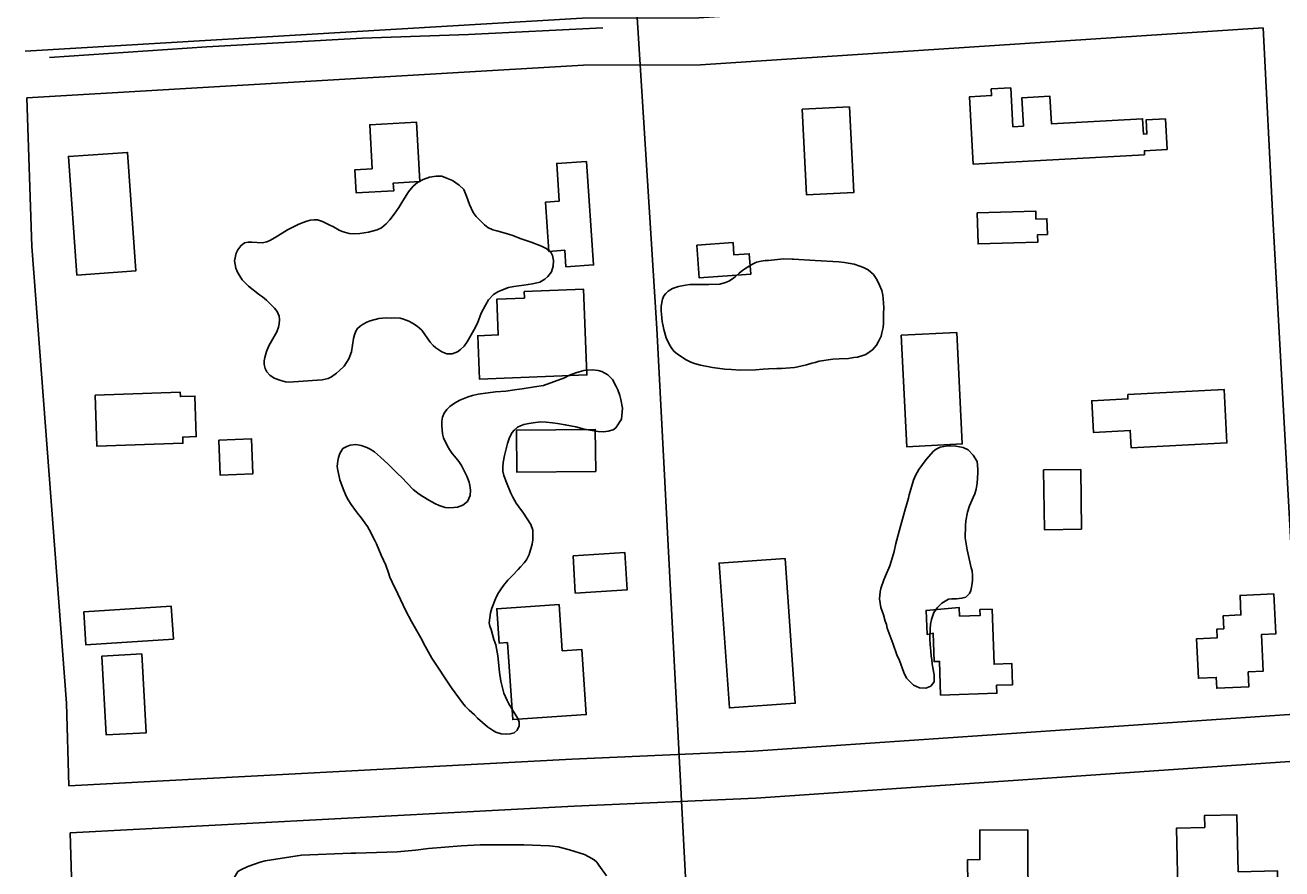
# Model space of a CAD drawing. Extents: x 3313447 to 3351316, y 703786 to 729172.
# Drawn here: x 3320544 to 3321348, y 713096 to 713636 of the extents above; entities that cross this region are included whole.
import ezdxf

# ---------------------------------------------------------------- set-up
doc = ezdxf.new("R2010")
doc.units = 0
for name, color, linetype in [('V-BLDG-OTLN', 7, 'Continuous'), ('V-ROAD-CNTR', 7, 'Continuous'), ('V-SITE-VEGE', 7, 'Continuous'), ('V-TOPO-SHOR', 7, 'Continuous')]:
    doc.layers.add(name, color=color, linetype=linetype)

msp = doc.modelspace()

# ---------------------------------------------------------------- linework, layer by layer
at = {"layer": 'V-BLDG-OTLN'}
for points in [[(3321259.77, 713552.61), (3321150.22, 713546.62), (3321147.86, 713589.77), (3321161.93, 713590.53), (3321161.7, 713594.74), (3321174.23, 713595.43), (3321175.59, 713570.61), (3321182.35, 713570.98), (3321181.36, 713589.12), (3321199.29, 713590.09), (3321200.26, 713572.48), (3321258.46, 713575.66), (3321259, 713565.88), (3321261.24, 713566), (3321260.75, 713574.93), (3321273.08, 713575.6), (3321274.15, 713556.05), (3321259.63, 713555.25)], [(3321071.11, 713583.29), (3321073.87, 713528.51), (3321043.69, 713526.99), (3321040.92, 713581.77)], [(3320766.03, 713543.69), (3320764.43, 713571.84), (3320794.29, 713573.53), (3320796.45, 713535.52), (3320779.43, 713534.56), (3320779.71, 713529.58), (3320755.81, 713528.22), (3320754.97, 713543.06)], [(3320577.12, 713475.71), (3320571.81, 713551.56), (3320609.55, 713554.2), (3320614.86, 713478.35)], [(3320903.02, 713548.44), (3320907.52, 713482.23), (3320889.85, 713481.04), (3320889.13, 713491.56), (3320879, 713490.87), (3320876.86, 713522.43), (3320885.59, 713523.02), (3320883.95, 713547.14)], [(3321152.8, 713515.55), (3321190.15, 713516.62), (3321190.3, 713511.48), (3321197.35, 713511.69), (3321197.63, 713501.7), (3321191.35, 713501.52), (3321191.49, 713496.69), (3321153.37, 713495.59)], [(3320973.54, 713494.85), (3320996.71, 713496.49), (3320997.26, 713488.64), (3321007.04, 713489.33), (3321007.97, 713476.18), (3320975.03, 713473.86)], [(3320863.13, 713465.24), (3320901.02, 713466.77), (3320903.23, 713411.87), (3320834.61, 713409.1), (3320833.49, 713436.95), (3320846.58, 713437.48), (3320845.66, 713460.25), (3320863.3, 713460.96)], [(3321139.66, 713438.93), (3321143.21, 713367.72), (3321107.76, 713365.96), (3321104.21, 713437.17)], [(3320588.77, 713398.91), (3320643.26, 713400.75), (3320643.35, 713397.99), (3320652.62, 713398.31), (3320653.5, 713372.37), (3320644.88, 713372.08), (3320645.01, 713368.18), (3320589.87, 713366.32)], [(3321249, 713399.38), (3321310.62, 713402.55), (3321312.38, 713368.35), (3321251.22, 713365.21), (3321250.65, 713376.31), (3321227.05, 713375.1), (3321226.02, 713395.33), (3321249.14, 713396.52)], [(3320908.86, 713350.1), (3320858.47, 713349.59), (3320858.2, 713376.52), (3320908.59, 713377.03)], [(3320667.98, 713370.14), (3320688.87, 713370.89), (3320689.67, 713348.55), (3320668.78, 713347.8)], [(3321219.41, 713313.12), (3321195.68, 713312.85), (3321195.24, 713351.06), (3321218.97, 713351.33)], [(3320894.37, 713296.2), (3320927.52, 713298.21), (3320928.97, 713274.3), (3320895.82, 713272.3)], [(3321029.9, 713294.53), (3321036.47, 713201.85), (3320994.36, 713198.86), (3320987.78, 713291.54)], [(3321342.45, 713271.8), (3321343.62, 713246.24), (3321334.42, 713245.81), (3321335.5, 713222.3), (3321326.08, 713221.87), (3321326.52, 713212.4), (3321305.91, 713211.45), (3321305.59, 713218.37), (3321294.19, 713217.85), (3321293.04, 713243.12), (3321306.21, 713243.73), (3321305.96, 713249.28), (3321310.42, 713249.48), (3321310.04, 713257.81), (3321321.4, 713258.33), (3321320.83, 713270.81)], [(3320638.85, 713242.82), (3320582.98, 713239.17), (3320581.6, 713260.26), (3320637.47, 713263.91)], [(3320885.48, 713265.09), (3320887.53, 713235.41), (3320899.99, 713236.27), (3320902.87, 713194.66), (3320855.88, 713191.41), (3320852.47, 713240.7), (3320847.09, 713240.33), (3320845.57, 713262.33)], [(3321162.43, 713262.01), (3321163.52, 713226.86), (3321174.93, 713227.22), (3321175.35, 713213.74), (3321165.16, 713213.42), (3321165.32, 713208.25), (3321129.35, 713207.13), (3321128.69, 713228.6), (3321125.24, 713228.5), (3321124.68, 713246.66), (3321120.76, 713245.91), (3321120.13, 713261.25), (3321141.27, 713263.1), (3321141.54, 713257.6), (3321154.66, 713258), (3321154.54, 713261.76)], [(3320618.8, 713233.44), (3320621.58, 713183.04), (3320595.92, 713181.62), (3320593.14, 713232.03)], [(3321319.56, 713094.04), (3321344.79, 713094.61), (3321345.37, 713069.18), (3321329.11, 713068.81), (3321328.97, 713074.9), (3321281.31, 713073.81), (3321280.21, 713122.06), (3321298.28, 713122.47), (3321298.1, 713130.13), (3321318.73, 713130.6)], [(3321185.1, 713120.9), (3321185.37, 713061.54), (3321168.59, 713061.46), (3321168.56, 713070.13), (3321156.5, 713070.08), (3321156.43, 713085.86), (3321146.69, 713085.82), (3321146.61, 713101.81), (3321154.51, 713101.84), (3321154.42, 713120.76)]]:
    msp.add_lwpolyline(points, close=True, dxfattribs=at)
at = {"layer": 'V-ROAD-CNTR'}
for points in [[(3320906.78, 714092.92), (3320948.02, 713441.45), (3320968.72, 713045.75), (3320991.58, 712682.24), (3321008.66, 712395.25), (3321033.81, 712017.94), (3321057.85, 711584.65), (3321076.55, 711314.74), (3321092.29, 710987.25), (3321119.28, 710624.69), (3321136.1, 710279.71), (3321163.05, 709828.58), (3321191.31, 709291.85), (3321198.09, 709174.13)], [(3321333.99, 713663.74), (3320974.87, 713640.16), (3320900.16, 713640.02), (3320544.1, 713619)], [(3321335.53, 713633.78), (3320975.88, 713610.16), (3320901.07, 713610.03), (3320545.14, 713589.01)], [(3321335.53, 713633.78), (3321341.76, 713512.26), (3321353.36, 713304.18), (3321358.53, 713195.02), (3321009.63, 713171.13), (3320893.63, 713166.08), (3320572.12, 713149.03)], [(3320545.14, 713589.01), (3320548.45, 713494.03), (3320570.59, 713201.89), (3320572.12, 713149.03)], [(3321378.05, 713400.24), (3321383.32, 713305.72), (3321389.88, 713167.09), (3321011.31, 713141.17), (3320895.07, 713136.11), (3320572.99, 713119.03)], [(3320572.99, 713119.03), (3320575.05, 713047.71), (3320595.14, 712673.22), (3320608.3, 712422.47), (3320623.73, 712175.51)]]:
    msp.add_lwpolyline(points, dxfattribs=at)
at = {"layer": 'V-SITE-VEGE'}
for points in [[(3320746.83, 713503.56), (3320751.35, 713502.39), (3320753.86, 713502.12), (3320758.01, 713502.21), (3320763.55, 713503.05), (3320769.22, 713504.64), (3320771.88, 713506), (3320774.91, 713508.37), (3320777.2, 713510.99), (3320780.12, 713514.62), (3320782.92, 713518.87), (3320785.47, 713523.25), (3320789.16, 713528.88), (3320792.2, 713532.51), (3320794.87, 713534.87), (3320798.53, 713536.73), (3320802.56, 713538.33), (3320806.97, 713539.06), (3320810.49, 713538.9), (3320813.12, 713538), (3320817.39, 713536.21), (3320821.51, 713533.28), (3320824.63, 713530.36), (3320826.36, 713526.2), (3320828.21, 713520.9), (3320830.56, 713515.73), (3320832.55, 713513.07), (3320837.79, 713507.75), (3320839.91, 713506.22), (3320843.17, 713504.69), (3320845.68, 713503.92), (3320849.57, 713503.01), (3320853.08, 713501.97), (3320855.97, 713500.94), (3320860.48, 713499.15), (3320867.63, 713496.7), (3320874.28, 713494.13), (3320877.28, 713492.73), (3320880.16, 713490.44), (3320881.27, 713488.17), (3320881.88, 713485.02), (3320881.6, 713481.38), (3320880.56, 713477.74), (3320878.28, 713474.73)], [(3320878.28, 713474.73), (3320876.38, 713472.99), (3320873.22, 713471.25), (3320868.43, 713470.16), (3320862.89, 713469.2), (3320856.59, 713468.37), (3320853.19, 713467.76), (3320848.15, 713465.92), (3320846.25, 713464.93), (3320843.6, 713463.31), (3320840.43, 713459.82), (3320838.39, 713456.56), (3320835.71, 713451.3), (3320833.4, 713445.03), (3320830.97, 713440.4), (3320826.64, 713433.01), (3320824.73, 713430.26), (3320822.45, 713428.01), (3320820.55, 713426.64), (3320817.14, 713425.29), (3320813.75, 713425.44), (3320810.49, 713426.6), (3320806.61, 713429.14), (3320804.99, 713430.66), (3320802.99, 713432.82), (3320797.65, 713440.41), (3320794.77, 713442.94), (3320791.77, 713444.98), (3320789.39, 713446.26), (3320786, 713447.54), (3320783.87, 713448.06), (3320780.35, 713448.34), (3320778.09, 713448.23), (3320774.82, 713448.26), (3320770.29, 713447.92), (3320764.62, 713446.45), (3320762.47, 713445.59), (3320760.2, 713444.34), (3320758.3, 713443.1), (3320756.66, 713441.61), (3320755.51, 713439.73), (3320754.61, 713437.47), (3320754.09, 713435.09), (3320752.77, 713426.55), (3320750.97, 713422.03), (3320748.04, 713417.53), (3320745.13, 713414.66), (3320743.1, 713412.91), (3320739.94, 713410.68), (3320737.79, 713409.56), (3320734.02, 713408.71), (3320712.75, 713407.12), (3320710.61, 713407.51), (3320707.6, 713408.29), (3320703.33, 713409.7), (3320700.46, 713411.74), (3320698.59, 713413.77), (3320697.48, 713416.04), (3320696.99, 713418.43), (3320696.88, 713420.82), (3320697.28, 713422.96), (3320698.32, 713426.85), (3320699.85, 713430.48), (3320704.95, 713439.37), (3320706.11, 713442.38), (3320706.5, 713444.52), (3320706.77, 713447.28), (3320706.54, 713449.42), (3320705.18, 713452.32), (3320703.44, 713454.47), (3320698.45, 713459.67), (3320695.82, 713461.83), (3320693.95, 713463.1), (3320686.95, 713468.56), (3320682.95, 713472.74), (3320681.09, 713475.53), (3320679.97, 713477.55), (3320678.74, 713480.2), (3320677.89, 713484.73), (3320678.94, 713489.63), (3320680.09, 713491.88), (3320681.99, 713494.51), (3320684.4, 713496.25), (3320686.79, 713496.73), (3320688.93, 713496.84), (3320695.59, 713496.41), (3320698.61, 713497.02), (3320700.5, 713497.89), (3320704.04, 713499.74), (3320711.75, 713504.59), (3320719.07, 713508.18), (3320723.62, 713509.9), (3320726.26, 713510.76), (3320728.78, 713511.12), (3320730.92, 713510.98), (3320734.18, 713509.94), (3320736.69, 713508.79), (3320738.44, 713507.77), (3320741.2, 713506.5), (3320744.83, 713504.45), (3320746.83, 713503.56)], [(3320828.83, 713338.08), (3320828.47, 713341.1), (3320827.98, 713343.25), (3320826.5, 713347.03), (3320823.04, 713353.97), (3320821.3, 713356.5), (3320818.68, 713359.92), (3320817.19, 713361.69), (3320815.44, 713364.09), (3320814.08, 713366.24), (3320811.48, 713371.55), (3320810.87, 713374.2), (3320810.54, 713379.6), (3320810.56, 713382.37), (3320810.96, 713384.88), (3320811.98, 713387.39), (3320813.76, 713389.76), (3320815.66, 713391.64), (3320818.57, 713393.88), (3320821.98, 713395.74), (3320827.41, 713397.83), (3320830.18, 713398.69), (3320833.83, 713399.54), (3320844.79, 713400.96), (3320851.46, 713401.54), (3320858.5, 713402.62), (3320861.78, 713402.97), (3320869.84, 713404.29), (3320875.5, 713405), (3320889, 713410.05), (3320892.16, 713411.79), (3320896.19, 713413.26), (3320898.21, 713413.88), (3320901.36, 713414.61), (3320903.63, 713414.97), (3320906.89, 713415.07), (3320910.54, 713414.66), (3320912.8, 713414.14), (3320916.56, 713411.97), (3320919.55, 713408.93), (3320922.03, 713404.51), (3320923.02, 713402.24), (3320924.25, 713398.71), (3320924.98, 713396.19), (3320925.95, 713390.64), (3320925.26, 713383.61), (3320921.82, 713378.1), (3320919.93, 713376.73), (3320916.78, 713375.88), (3320913.88, 713375.52), (3320910.36, 713375.68), (3320901.44, 713377.13), (3320896.17, 713378.68), (3320889.39, 713379.99), (3320884.49, 713380.79), (3320881.35, 713381.19), (3320877.21, 713381.59), (3320873.81, 713381.75), (3320870.29, 713381.4), (3320866.13, 713380.8), (3320862.98, 713380.2), (3320860.71, 713379.33), (3320858.95, 713378.34), (3320856.79, 713376.6), (3320855.52, 713374.97), (3320853.74, 713371.84), (3320852.58, 713368.08), (3320850.63, 713360.3), (3320849.71, 713355.9), (3320849.44, 713353.01), (3320849.54, 713350.25), (3320850.15, 713347.47), (3320851.75, 713343.06), (3320854.59, 713336.12), (3320855.83, 713333.59), (3320858.06, 713329.81), (3320859.68, 713327.41), (3320862.66, 713323.35), (3320867.39, 713316.15)], [(3320867.39, 713316.15), (3320868.61, 713312.62), (3320868.69, 713306.33), (3320868.29, 713303.57), (3320866.35, 713296.92), (3320864.57, 713293.54), (3320863.04, 713291.66), (3320860.88, 713289.04), (3320859.36, 713287.42), (3320855.43, 713283.3), (3320852.65, 713280.68), (3320849.85, 713277.18), (3320847.94, 713274.42), (3320846.8, 713272.55), (3320845.26, 713269.67), (3320842.44, 713262.65), (3320841.54, 713259.76), (3320840.86, 713253.23), (3320841.22, 713251.09), (3320841.96, 713248.94), (3320843.8, 713242.64), (3320845.03, 713239.24), (3320846.23, 713232.18), (3320847.28, 713221.74), (3320848.24, 713215.95), (3320849.46, 713210.78), (3320850.19, 713208.26), (3320852.29, 713203.71), (3320853.41, 713201.57), (3320859.12, 713192.09), (3320859.86, 713189.7), (3320859.84, 713187.43), (3320858.56, 713184.55), (3320856.78, 713182.93), (3320854.26, 713182.2), (3320852.12, 713182.08), (3320848.48, 713182.24), (3320844.96, 713183.4), (3320842.84, 713184.55), (3320839.71, 713186.71), (3320833.34, 713192.42), (3320831.35, 713194.45), (3320827.97, 713197.49), (3320825.48, 713200.03), (3320823.73, 713202.05), (3320816.64, 713211.67), (3320804.09, 713230.75), (3320798.88, 713240.23), (3320798.02, 713242.12), (3320791.07, 713254.25), (3320787.47, 713260.94), (3320782.41, 713271.8), (3320778.69, 713279.24), (3320777.33, 713282.53), (3320776.47, 713285.3), (3320774.75, 713290.09), (3320771.78, 713296.65), (3320768.82, 713303.72), (3320767.58, 713305.99), (3320764.11, 713312.94), (3320763, 713314.83), (3320758.52, 713321.15), (3320757.15, 713322.67), (3320755.41, 713325.2), (3320752.54, 713329), (3320750.68, 713331.91), (3320749.31, 713334.31), (3320747.34, 713339.1), (3320745.37, 713344.65), (3320744.76, 713346.92), (3320744.04, 713350.7), (3320743.68, 713353.21), (3320743.96, 713356.86), (3320744.35, 713358.99), (3320745.25, 713361.63), (3320747.16, 713364.76), (3320749.69, 713366.12), (3320751.96, 713366.86), (3320755.61, 713367.33), (3320759, 713366.8), (3320762.64, 713365.51), (3320764.77, 713364.37), (3320767.4, 713362.71), (3320771.39, 713359.28), (3320776.26, 713354.84), (3320782.63, 713348.38), (3320784.62, 713346.48), (3320792.23, 713338.62), (3320796.11, 713335.57), (3320798.36, 713334.05), (3320802.11, 713331.75), (3320806, 713329.58), (3320808.75, 713328.31), (3320812.64, 713327.14), (3320814.78, 713326.88), (3320818.17, 713326.97), (3320820.56, 713327.33), (3320823.84, 713328.57), (3320827.01, 713330.93), (3320828.55, 713334.69), (3320828.83, 713338.08)], [(3320694.37, 713100.21), (3320697.45, 713101.11), (3320720.69, 713104.77), (3320752.47, 713106.06), (3320755.51, 713105.94), (3320781.95, 713106.94), (3320793.67, 713108), (3320802.08, 713108.94), (3320822.96, 713110.66), (3320834.91, 713111.21), (3320843.3, 713111.38), (3320862.84, 713111.38), (3320879.31, 713110.73), (3320884.87, 713110.01), (3320892.16, 713108.2), (3320901.68, 713105.03), (3320904.42, 713103.66), (3320907.9, 713101.74), (3320909.61, 713100.15), (3320910.81, 713098.33), (3320915.87, 713091.53)], [(3320676.38, 713087.98), (3320680.17, 713094.17), (3320682.51, 713095.6), (3320686.39, 713097.48), (3320694.37, 713100.21)]]:
    msp.add_lwpolyline(points, dxfattribs=at)
for points in [[(3321049.12, 713484.97), (3321064.21, 713484.1), (3321067.98, 713483.69), (3321071.62, 713483.16), (3321074.13, 713482.64), (3321077.77, 713481.48), (3321080.02, 713480.58), (3321083.03, 713479.05), (3321086.4, 713476.13), (3321088.52, 713472.84), (3321090.37, 713469.18), (3321091.73, 713465.9), (3321092.46, 713462.88), (3321092.7, 713460.74), (3321093.03, 713454.7), (3321092.87, 713451.05), (3321092.82, 713444.89), (3321092.55, 713442.25), (3321091.89, 713438.74), (3321091.38, 713436.6), (3321089.97, 713433.72), (3321088.44, 713430.96), (3321085.77, 713427.97), (3321081.6, 713424.98), (3321079.58, 713424.25), (3321076.18, 713423.27), (3321073.79, 713422.91), (3321070.39, 713422.43), (3321064.48, 713422.1), (3321060.57, 713422), (3321051.64, 713420.57), (3321049.24, 713419.83), (3321046.97, 713419.34), (3321043.57, 713418.24), (3321038.15, 713417.03), (3321035.89, 713416.66), (3321027.58, 713415.97), (3321024.56, 713416), (3321019.4, 713415.79), (3321016.01, 713415.44), (3321010.97, 713415.1), (3321000.91, 713414.93), (3320995.63, 713415.22), (3320991.48, 713415.63), (3320983.57, 713416.7), (3320975.91, 713418.02), (3320972.02, 713419.18), (3320969.64, 713420.08), (3320966.38, 713421.73), (3320960.87, 713425.3), (3320959.12, 713426.82), (3320957.63, 713428.72), (3320956.02, 713431.12), (3320953.91, 713435.67), (3320952.45, 713440.96), (3320951.96, 713443.1), (3320951.35, 713446), (3320950.89, 713450.78), (3320950.78, 713452.8), (3320950.8, 713455.81), (3320951.59, 713460.34), (3320952.36, 713462.34), (3320953.63, 713463.97), (3320955.28, 713465.46), (3320957.93, 713467.08), (3320961.71, 713468.43), (3320966.37, 713469.27), (3320969.14, 713469.63), (3320974.3, 713469.71), (3320981.22, 713469.66), (3320988.26, 713469.98), (3320991.79, 713470.96), (3320994.06, 713471.82), (3320996.33, 713473.32), (3320997.98, 713474.56), (3321000.52, 713476.93), (3321002.92, 713478.8), (3321005.83, 713480.79), (3321008.73, 713482.52), (3321011.76, 713483.88), (3321014.66, 713484.61), (3321017.3, 713484.97), (3321019.32, 713485.08), (3321029.01, 713486.01), (3321034.54, 713485.97), (3321035.3, 713485.84)], [(3321115.89, 713211.65), (3321112.14, 713213.39), (3321110.26, 713215.1), (3321107.64, 713217.95), (3321105.79, 713221.55), (3321103.02, 713229.31), (3321101.35, 713232.91), (3321099.14, 713239.71), (3321095.25, 713249.93), (3321094.71, 713252.2), (3321093.97, 713254.28), (3321092.87, 713258.44), (3321091.21, 713263.17), (3321090.31, 713268.65), (3321090.72, 713273.17), (3321091.12, 713275.24), (3321093.04, 713280.89), (3321094.2, 713283.33), (3321096.89, 713289.72), (3321097.85, 713292.54), (3321099.6, 713298.94), (3321100.77, 713304.03), (3321103.49, 713314.19), (3321106.79, 713325.86), (3321108.92, 713333.02), (3321109.32, 713335.09), (3321112.03, 713344.5), (3321113.38, 713347.51), (3321115.48, 713351.45), (3321120.06, 713357.83), (3321124.82, 713363.07), (3321126.52, 713364.38), (3321128.99, 713365.68), (3321133.71, 713366.59), (3321135.97, 713366.57), (3321139.18, 713366.35), (3321143.7, 713365.38), (3321146.89, 713363.84), (3321150.26, 713360.61), (3321152.68, 713356.44), (3321153.21, 713351.53), (3321153.19, 713349.27), (3321152.76, 713342.67), (3321152.17, 713338.71), (3321151.2, 713335.89), (3321150.24, 713333.45), (3321147.93, 713328.18), (3321146.58, 713324.04), (3321145.6, 713318.58), (3321145.19, 713315.57), (3321145.13, 713307.64), (3321146.39, 713299.9), (3321148.94, 713288.56), (3321149.49, 713286.48), (3321149.85, 713283.65), (3321149.82, 713280.44), (3321149.42, 713277.24), (3321148.64, 713274.04), (3321147.87, 713272.16), (3321145.4, 713269.72), (3321142.94, 713268.98), (3321139.54, 713268.64), (3321136.53, 713268.66), (3321134.45, 713268.49), (3321130.09, 713265.88), (3321127.24, 713262.89), (3321125.14, 713259.88), (3321123.6, 713255.37), (3321123.01, 713252.35), (3321122.6, 713249.34), (3321122.56, 713242.93), (3321122.72, 713239.34), (3321123.06, 713235.19), (3321123.41, 713231.98), (3321123.77, 713229.9), (3321123.94, 713227.07), (3321124.48, 713224.61), (3321125.2, 713220.08), (3321125.17, 713215.56), (3321123.1, 713212.85), (3321119.99, 713211.45)]]:
    msp.add_lwpolyline(points, close=True, dxfattribs=at)
at = {"layer": 'V-TOPO-SHOR'}
msp.add_lwpolyline([(3320913.33, 713633.84), (3320827.58, 713629.53), (3320759.63, 713627.21), (3320660.24, 713621.59), (3320559.77, 713614.91)], dxfattribs=at)

doc.saveas('drawing.dxf')
